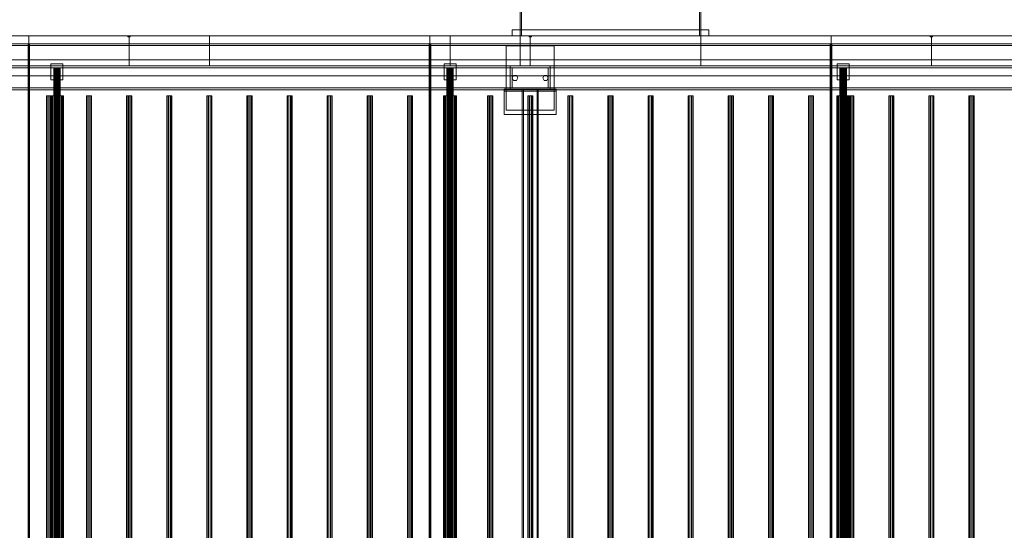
# Model space of a CAD drawing. Header units: millimetres. Extents: x -4395 to 65662, y -65530 to 6847.
# Tile 924 of 1034: x 45188 to 47643, y -17832 to -16560. Entities that reach past the tile are written whole.
import ezdxf

# ---------------------------------------------------------------- set-up
doc = ezdxf.new("R2010")
doc.units = ezdxf.units.MM
doc.layers.add('superior_secador', color=7, linetype='Continuous', lineweight=0)

msp = doc.modelspace()

# ---------------------------------------------------------------- linework, layer by layer
at = {"layer": 'superior_secador'}
for p, q in [((46436.134, -16600), (46436.134, -16210)), ((46439.134, -16210), (46439.134, -16600)), ((46883.134, -16600), (46883.134, -16210)), ((46886.134, -16210), (46886.134, -16600)), ((46416.134, -16600), (46416.134, -16585)), ((46416.134, -16585), (46906.134, -16585)), ((46416.134, -16585), (46436.134, -16585)), ((46436.134, -16585), (46436.134, -16600)), ((46886.134, -16600), (46886.134, -16585)), ((46886.134, -16585), (46906.134, -16585)), ((46906.134, -16585), (46906.134, -16600)), ((40461.134, -16600), (60461.134, -16600)), ((44211.134, -16600), (45211.134, -16600)), ((44461.134, -16600), (45461.134, -16600)), ((45211.134, -16600), (45211.134, -19400)), ((45211.134, -16600), (46211.134, -16600)), ((45458.134, -16603), (45458.134, -16600)), ((45458.134, -16600), (45464.134, -16600)), ((45464.134, -16603), (45458.134, -16603)), ((45461.134, -16600), (45461.134, -16675)), ((45461.134, -16600), (45661.134, -16600)), ((45464.134, -16600), (45464.134, -16603)), ((45661.134, -16600), (45661.134, -16675)), ((45661.134, -16600), (46261.134, -16600)), ((46211.134, -16600), (46211.134, -19400)), ((46211.134, -16600), (47211.134, -16600)), ((46261.134, -16600), (46261.134, -16675)), ((46261.134, -16600), (46436.134, -16600)), ((46906.134, -16600), (46416.134, -16600)), ((46436.134, -16600), (46416.134, -16600)), ((46436.134, -16600), (46436.134, -16675)), ((46436.134, -16600), (46461.134, -16600)), ((46886.134, -16600), (46436.134, -16600)), ((46439.134, -16600), (46436.134, -16600)), ((46458.134, -16603), (46458.134, -16600)), ((46458.134, -16600), (46464.134, -16600)), ((46464.134, -16603), (46458.134, -16603)), ((46461.134, -16600), (46461.134, -16675)), ((46461.134, -16600), (46886.134, -16600)), ((46464.134, -16600), (46464.134, -16603)), ((46886.134, -16600), (46883.134, -16600)), ((46886.134, -16600), (46886.134, -16675)), ((46886.134, -16600), (47461.134, -16600)), ((46906.134, -16600), (46886.134, -16600)), ((47211.134, -16600), (47211.134, -19400)), ((47211.134, -16600), (48211.134, -16600)), ((47458.134, -16603), (47458.134, -16600)), ((47458.134, -16600), (47464.134, -16600)), ((47464.134, -16603), (47458.134, -16603)), ((47461.134, -16600), (47461.134, -16675)), ((47461.134, -16600), (48461.134, -16600)), ((47464.134, -16600), (47464.134, -16603)), ((60461.134, -16620), (40461.134, -16620)), ((60461.134, -16624), (40461.134, -16624)), ((45209.134, -19380), (45209.134, -16620)), ((45209.134, -16620), (45213.134, -16620)), ((45213.134, -16620), (45213.134, -19380)), ((46209.134, -19380), (46209.134, -16620)), ((46209.134, -16620), (46213.134, -16620)), ((46213.134, -16620), (46213.134, -19380)), ((46401.134, -16785), (46401.134, -16625)), ((46401.134, -16625), (46521.134, -16625)), ((46521.134, -16625), (46521.134, -16785)), ((47209.134, -19380), (47209.134, -16620)), ((47209.134, -16620), (47213.134, -16620)), ((47213.134, -16620), (47213.134, -19380)), ((40811.134, -16660), (60111.134, -16660)), ((40461.134, -16675), (60461.134, -16675)), ((60461.134, -16680), (40461.134, -16680)), ((45461.134, -16675), (44461.134, -16675)), ((45266.134, -16710), (45266.134, -16670)), ((45266.134, -16670), (45296.134, -16670)), ((45273.406, -16680), (45273.134, -16680)), ((45273.134, -16680), (45273.134, -19320)), ((45274.206, -16680), (45273.406, -16680)), ((45273.406, -16680), (45273.406, -19320)), ((45275.477, -16680), (45274.206, -16680)), ((45274.206, -16680), (45274.206, -19320)), ((45277.134, -16680), (45275.477, -16680)), ((45275.477, -16680), (45275.477, -19320)), ((45279.063, -16680), (45277.134, -16680)), ((45277.134, -16680), (45277.134, -19320)), ((45281.134, -16680), (45279.063, -16680)), ((45279.063, -16680), (45279.063, -19320)), ((45283.204, -16680), (45281.134, -16680)), ((45281.134, -16680), (45281.134, -19320)), ((45285.134, -16680), (45283.204, -16680)), ((45283.204, -16680), (45283.204, -19320)), ((45286.791, -16680), (45285.134, -16680)), ((45285.134, -16680), (45285.134, -19320)), ((45288.062, -16680), (45286.791, -16680)), ((45286.791, -16680), (45286.791, -19320)), ((45288.861, -16680), (45288.062, -16680)), ((45288.062, -16680), (45288.062, -19320)), ((45288.861, -16680), (45289.134, -16680)), ((45288.861, -16680), (45288.861, -19320)), ((45289.134, -19320), (45289.134, -16680)), ((45296.134, -16670), (45296.134, -16710)), ((45661.134, -16675), (45461.134, -16675)), ((46261.134, -16675), (45661.134, -16675)), ((46246.134, -16710), (46246.134, -16670)), ((46246.134, -16670), (46276.134, -16670)), ((46253.406, -16680), (46253.134, -16680)), ((46253.134, -16680), (46253.134, -19320)), ((46254.206, -16680), (46253.406, -16680)), ((46253.406, -16680), (46253.406, -19320)), ((46255.477, -16680), (46254.206, -16680)), ((46254.206, -16680), (46254.206, -19320)), ((46257.134, -16680), (46255.477, -16680)), ((46255.477, -16680), (46255.477, -19320)), ((46259.063, -16680), (46257.134, -16680)), ((46257.134, -16680), (46257.134, -19320)), ((46261.134, -16680), (46259.063, -16680)), ((46259.063, -16680), (46259.063, -19320)), ((46436.134, -16675), (46261.134, -16675)), ((46263.204, -16680), (46261.134, -16680)), ((46261.134, -16680), (46261.134, -19320)), ((46265.134, -16680), (46263.204, -16680)), ((46263.204, -16680), (46263.204, -19320)), ((46266.791, -16680), (46265.134, -16680)), ((46265.134, -16680), (46265.134, -19320)), ((46268.062, -16680), (46266.791, -16680)), ((46266.791, -16680), (46266.791, -19320)), ((46268.861, -16680), (46268.062, -16680)), ((46268.062, -16680), (46268.062, -19320)), ((46268.861, -16680), (46269.134, -16680)), ((46268.861, -16680), (46268.861, -19320)), ((46269.134, -19320), (46269.134, -16680)), ((46276.134, -16670), (46276.134, -16710)), ((46411.134, -16680), (46411.134, -16675)), ((46411.134, -16675), (46511.134, -16675)), ((46511.134, -16680), (46411.134, -16680)), ((46411.134, -16730), (46411.134, -16680)), ((46411.134, -16680), (46416.134, -16680)), ((46416.134, -16680), (46416.134, -16730)), ((46461.134, -16675), (46436.134, -16675)), ((46886.134, -16675), (46461.134, -16675)), ((46506.134, -16730), (46506.134, -16680)), ((46506.134, -16680), (46511.134, -16680)), ((46511.134, -16675), (46511.134, -16680)), ((46511.134, -16680), (46511.134, -16730)), ((47461.134, -16675), (46886.134, -16675)), ((47226.134, -16710), (47226.134, -16670)), ((47226.134, -16670), (47256.134, -16670)), ((47233.406, -16680), (47233.134, -16680)), ((47233.134, -16680), (47233.134, -19320)), ((47234.206, -16680), (47233.406, -16680)), ((47233.406, -16680), (47233.406, -19320)), ((47235.477, -16680), (47234.206, -16680)), ((47234.206, -16680), (47234.206, -19320)), ((47237.134, -16680), (47235.477, -16680)), ((47235.477, -16680), (47235.477, -19320)), ((47239.063, -16680), (47237.134, -16680)), ((47237.134, -16680), (47237.134, -19320)), ((47241.134, -16680), (47239.063, -16680)), ((47239.063, -16680), (47239.063, -19320)), ((47243.204, -16680), (47241.134, -16680)), ((47241.134, -16680), (47241.134, -19320)), ((47245.134, -16680), (47243.204, -16680)), ((47243.204, -16680), (47243.204, -19320)), ((47246.791, -16680), (47245.134, -16680)), ((47245.134, -16680), (47245.134, -19320)), ((47248.062, -16680), (47246.791, -16680)), ((47246.791, -16680), (47246.791, -19320)), ((47248.861, -16680), (47248.062, -16680)), ((47248.062, -16680), (47248.062, -19320)), ((47248.861, -16680), (47249.134, -16680)), ((47248.861, -16680), (47248.861, -19320)), ((47249.134, -19320), (47249.134, -16680)), ((47256.134, -16670), (47256.134, -16710)), ((48461.134, -16675), (47461.134, -16675)), ((60111.134, -16700), (40811.134, -16700)), ((45296.134, -16710), (45266.134, -16710)), ((46276.134, -16710), (46246.134, -16710)), ((46416.134, -16705), (46419.634, -16698.938)), ((46419.634, -16711.062), (46416.134, -16705)), ((46419.634, -16698.938), (46426.634, -16698.938)), ((46426.634, -16711.062), (46419.634, -16711.062)), ((46426.634, -16698.938), (46430.134, -16705)), ((46430.134, -16705), (46426.634, -16711.062)), ((46492.134, -16705), (46495.634, -16698.938)), ((46495.634, -16711.062), (46492.134, -16705)), ((46495.634, -16698.938), (46502.634, -16698.938)), ((46502.634, -16711.062), (46495.634, -16711.062)), ((46502.634, -16698.938), (46506.134, -16705)), ((46506.134, -16705), (46502.634, -16711.062)), ((47256.134, -16710), (47226.134, -16710)), ((40461.134, -16730), (60461.134, -16730)), ((60461.134, -16735), (40461.134, -16735)), ((46396.134, -16738), (46396.134, -16733)), ((46396.134, -16733), (46526.134, -16733)), ((46396.134, -16796), (46396.134, -16733)), ((46526.134, -16738), (46396.134, -16738)), ((46411.134, -16735), (46411.134, -16730)), ((46411.134, -16730), (46511.134, -16730)), ((46416.134, -16730), (46411.134, -16730)), ((46511.134, -16735), (46411.134, -16735)), ((46441.134, -19265), (46441.134, -16735)), ((46441.134, -16735), (46481.134, -16735)), ((46441.134, -16735), (46444.134, -16735)), ((46444.134, -16735), (46444.134, -19265)), ((46478.134, -19265), (46478.134, -16735)), ((46478.134, -16735), (46481.134, -16735)), ((46481.134, -16735), (46481.134, -19265)), ((46511.134, -16730), (46506.134, -16730)), ((46511.134, -16730), (46511.134, -16735)), ((46526.134, -16733), (46526.134, -16738)), ((46526.134, -16733), (46526.134, -16796)), ((45255.997, -16750), (45254.784, -16750)), ((45254.784, -16750), (45254.784, -19250)), ((45259.172, -16750), (45255.997, -16750)), ((45255.997, -16750), (45255.997, -19250)), ((45263.096, -16750), (45259.172, -16750)), ((45259.172, -16750), (45259.172, -19250)), ((45266.271, -16750), (45263.096, -16750)), ((45263.096, -16750), (45263.096, -19250)), ((45265.679, -16750), (45265.134, -16750)), ((45265.134, -16750), (45265.134, -19250)), ((45267.277, -16750), (45265.679, -16750)), ((45265.679, -16750), (45265.679, -19250)), ((45266.271, -16750), (45267.484, -16750)), ((45266.271, -16750), (45266.271, -19250)), ((45269.82, -16750), (45267.277, -16750)), ((45267.277, -16750), (45267.277, -19250)), ((45267.484, -19250), (45267.484, -16750)), ((45273.134, -16750), (45269.82, -16750)), ((45269.82, -16750), (45269.82, -19250)), ((45276.993, -16750), (45273.134, -16750)), ((45273.134, -16750), (45273.134, -19250)), ((45281.134, -16750), (45276.993, -16750)), ((45276.993, -16750), (45276.993, -19250)), ((45285.275, -16750), (45281.134, -16750)), ((45281.134, -16750), (45281.134, -19250)), ((45289.134, -16750), (45285.275, -16750)), ((45285.275, -16750), (45285.275, -19250)), ((45292.448, -16750), (45289.134, -16750)), ((45289.134, -16750), (45289.134, -19250)), ((45294.99, -16750), (45292.448, -16750)), ((45292.448, -16750), (45292.448, -19250)), ((45296.589, -16750), (45294.99, -16750)), ((45294.99, -16750), (45294.99, -19250)), ((45296.589, -16750), (45297.134, -16750)), ((45296.589, -16750), (45296.589, -19250)), ((45297.134, -19250), (45297.134, -16750)), ((45355.997, -16750), (45354.784, -16750)), ((45354.784, -16750), (45354.784, -19250)), ((45359.172, -16750), (45355.997, -16750)), ((45355.997, -16750), (45355.997, -19250)), ((45363.096, -16750), (45359.172, -16750)), ((45359.172, -16750), (45359.172, -19250)), ((45366.271, -16750), (45363.096, -16750)), ((45363.096, -16750), (45363.096, -19250)), ((45366.271, -16750), (45367.484, -16750)), ((45366.271, -16750), (45366.271, -19250)), ((45367.484, -19250), (45367.484, -16750)), ((45455.997, -16750), (45454.784, -16750)), ((45454.784, -16750), (45454.784, -19250)), ((45459.172, -16750), (45455.997, -16750)), ((45455.997, -16750), (45455.997, -19250)), ((45463.096, -16750), (45459.172, -16750)), ((45459.172, -16750), (45459.172, -19250)), ((45466.271, -16750), (45463.096, -16750)), ((45463.096, -16750), (45463.096, -19250)), ((45466.271, -16750), (45467.484, -16750)), ((45466.271, -16750), (45466.271, -19250)), ((45467.484, -19250), (45467.484, -16750)), ((45555.997, -16750), (45554.784, -16750)), ((45554.784, -16750), (45554.784, -19250)), ((45559.172, -16750), (45555.997, -16750)), ((45555.997, -16750), (45555.997, -19250)), ((45563.096, -16750), (45559.172, -16750)), ((45559.172, -16750), (45559.172, -19250)), ((45566.271, -16750), (45563.096, -16750)), ((45563.096, -16750), (45563.096, -19250)), ((45566.271, -16750), (45567.484, -16750)), ((45566.271, -16750), (45566.271, -19250)), ((45567.484, -19250), (45567.484, -16750)), ((45655.997, -16750), (45654.784, -16750)), ((45654.784, -16750), (45654.784, -19250)), ((45659.172, -16750), (45655.997, -16750)), ((45655.997, -16750), (45655.997, -19250)), ((45663.096, -16750), (45659.172, -16750)), ((45659.172, -16750), (45659.172, -19250)), ((45666.271, -16750), (45663.096, -16750)), ((45663.096, -16750), (45663.096, -19250)), ((45666.271, -16750), (45667.484, -16750)), ((45666.271, -16750), (45666.271, -19250)), ((45667.484, -19250), (45667.484, -16750)), ((45755.997, -16750), (45754.784, -16750)), ((45754.784, -16750), (45754.784, -19250)), ((45759.172, -16750), (45755.997, -16750)), ((45755.997, -16750), (45755.997, -19250)), ((45763.096, -16750), (45759.172, -16750)), ((45759.172, -16750), (45759.172, -19250)), ((45766.271, -16750), (45763.096, -16750)), ((45763.096, -16750), (45763.096, -19250)), ((45766.271, -16750), (45767.484, -16750)), ((45766.271, -16750), (45766.271, -19250)), ((45767.484, -19250), (45767.484, -16750)), ((45855.997, -16750), (45854.784, -16750)), ((45854.784, -16750), (45854.784, -19250)), ((45859.172, -16750), (45855.997, -16750)), ((45855.997, -16750), (45855.997, -19250)), ((45863.096, -16750), (45859.172, -16750)), ((45859.172, -16750), (45859.172, -19250)), ((45866.271, -16750), (45863.096, -16750)), ((45863.096, -16750), (45863.096, -19250)), ((45866.271, -16750), (45867.484, -16750)), ((45866.271, -16750), (45866.271, -19250)), ((45867.484, -19250), (45867.484, -16750)), ((45955.997, -16750), (45954.784, -16750)), ((45954.784, -16750), (45954.784, -19250)), ((45959.172, -16750), (45955.997, -16750)), ((45955.997, -16750), (45955.997, -19250)), ((45963.096, -16750), (45959.172, -16750)), ((45959.172, -16750), (45959.172, -19250)), ((45966.271, -16750), (45963.096, -16750)), ((45963.096, -16750), (45963.096, -19250)), ((45966.271, -16750), (45967.484, -16750)), ((45966.271, -16750), (45966.271, -19250)), ((45967.484, -19250), (45967.484, -16750)), ((46055.997, -16750), (46054.784, -16750)), ((46054.784, -16750), (46054.784, -19250)), ((46059.172, -16750), (46055.997, -16750)), ((46055.997, -16750), (46055.997, -19250)), ((46063.096, -16750), (46059.172, -16750)), ((46059.172, -16750), (46059.172, -19250)), ((46066.271, -16750), (46063.096, -16750)), ((46063.096, -16750), (46063.096, -19250)), ((46066.271, -16750), (46067.484, -16750)), ((46066.271, -16750), (46066.271, -19250)), ((46067.484, -19250), (46067.484, -16750)), ((46155.997, -16750), (46154.784, -16750)), ((46154.784, -16750), (46154.784, -19250)), ((46159.172, -16750), (46155.997, -16750)), ((46155.997, -16750), (46155.997, -19250)), ((46163.096, -16750), (46159.172, -16750)), ((46159.172, -16750), (46159.172, -19250)), ((46166.271, -16750), (46163.096, -16750)), ((46163.096, -16750), (46163.096, -19250)), ((46166.271, -16750), (46167.484, -16750)), ((46166.271, -16750), (46166.271, -19250)), ((46167.484, -19250), (46167.484, -16750)), ((46245.679, -16750), (46245.134, -16750)), ((46245.134, -16750), (46245.134, -19250)), ((46247.277, -16750), (46245.679, -16750)), ((46245.679, -16750), (46245.679, -19250)), ((46249.82, -16750), (46247.277, -16750)), ((46247.277, -16750), (46247.277, -19250)), ((46253.134, -16750), (46249.82, -16750)), ((46249.82, -16750), (46249.82, -19250)), ((46256.993, -16750), (46253.134, -16750)), ((46253.134, -16750), (46253.134, -19250)), ((46255.997, -16750), (46254.784, -16750)), ((46254.784, -16750), (46254.784, -19250)), ((46259.172, -16750), (46255.997, -16750)), ((46255.997, -16750), (46255.997, -19250)), ((46261.134, -16750), (46256.993, -16750)), ((46256.993, -16750), (46256.993, -19250)), ((46263.096, -16750), (46259.172, -16750)), ((46259.172, -16750), (46259.172, -19250)), ((46265.275, -16750), (46261.134, -16750)), ((46261.134, -16750), (46261.134, -19250)), ((46266.271, -16750), (46263.096, -16750)), ((46263.096, -16750), (46263.096, -19250)), ((46269.134, -16750), (46265.275, -16750)), ((46265.275, -16750), (46265.275, -19250)), ((46266.271, -16750), (46267.484, -16750)), ((46266.271, -16750), (46266.271, -19250)), ((46267.484, -19250), (46267.484, -16750)), ((46272.448, -16750), (46269.134, -16750)), ((46269.134, -16750), (46269.134, -19250)), ((46274.99, -16750), (46272.448, -16750)), ((46272.448, -16750), (46272.448, -19250)), ((46276.589, -16750), (46274.99, -16750)), ((46274.99, -16750), (46274.99, -19250)), ((46276.589, -16750), (46277.134, -16750)), ((46276.589, -16750), (46276.589, -19250)), ((46277.134, -19250), (46277.134, -16750)), ((46355.997, -16750), (46354.784, -16750)), ((46354.784, -16750), (46354.784, -19250)), ((46359.172, -16750), (46355.997, -16750)), ((46355.997, -16750), (46355.997, -19250)), ((46363.096, -16750), (46359.172, -16750)), ((46359.172, -16750), (46359.172, -19250)), ((46366.271, -16750), (46363.096, -16750)), ((46363.096, -16750), (46363.096, -19250)), ((46366.271, -16750), (46367.484, -16750)), ((46366.271, -16750), (46366.271, -19250)), ((46367.484, -19250), (46367.484, -16750)), ((46455.997, -16750), (46454.784, -16750)), ((46454.784, -16750), (46454.784, -19250)), ((46459.172, -16750), (46455.997, -16750)), ((46455.997, -16750), (46455.997, -19250)), ((46463.096, -16750), (46459.172, -16750)), ((46459.172, -16750), (46459.172, -19250)), ((46466.271, -16750), (46463.096, -16750)), ((46463.096, -16750), (46463.096, -19250)), ((46466.271, -16750), (46467.484, -16750)), ((46466.271, -16750), (46466.271, -19250)), ((46467.484, -19250), (46467.484, -16750)), ((46555.997, -16750), (46554.784, -16750)), ((46554.784, -16750), (46554.784, -19250)), ((46559.172, -16750), (46555.997, -16750)), ((46555.997, -16750), (46555.997, -19250)), ((46563.096, -16750), (46559.172, -16750)), ((46559.172, -16750), (46559.172, -19250)), ((46566.271, -16750), (46563.096, -16750)), ((46563.096, -16750), (46563.096, -19250)), ((46566.271, -16750), (46567.484, -16750)), ((46566.271, -16750), (46566.271, -19250)), ((46567.484, -19250), (46567.484, -16750)), ((46655.997, -16750), (46654.784, -16750)), ((46654.784, -16750), (46654.784, -19250)), ((46659.172, -16750), (46655.997, -16750)), ((46655.997, -16750), (46655.997, -19250)), ((46663.096, -16750), (46659.172, -16750)), ((46659.172, -16750), (46659.172, -19250)), ((46666.271, -16750), (46663.096, -16750)), ((46663.096, -16750), (46663.096, -19250)), ((46666.271, -16750), (46667.484, -16750)), ((46666.271, -16750), (46666.271, -19250)), ((46667.484, -19250), (46667.484, -16750)), ((46755.997, -16750), (46754.784, -16750)), ((46754.784, -16750), (46754.784, -19250)), ((46759.172, -16750), (46755.997, -16750)), ((46755.997, -16750), (46755.997, -19250)), ((46763.096, -16750), (46759.172, -16750)), ((46759.172, -16750), (46759.172, -19250)), ((46766.271, -16750), (46763.096, -16750)), ((46763.096, -16750), (46763.096, -19250)), ((46766.271, -16750), (46767.484, -16750)), ((46766.271, -16750), (46766.271, -19250)), ((46767.484, -19250), (46767.484, -16750)), ((46855.997, -16750), (46854.784, -16750)), ((46854.784, -16750), (46854.784, -19250)), ((46859.172, -16750), (46855.997, -16750)), ((46855.997, -16750), (46855.997, -19250)), ((46863.096, -16750), (46859.172, -16750)), ((46859.172, -16750), (46859.172, -19250)), ((46866.271, -16750), (46863.096, -16750)), ((46863.096, -16750), (46863.096, -19250)), ((46866.271, -16750), (46867.484, -16750)), ((46866.271, -16750), (46866.271, -19250)), ((46867.484, -19250), (46867.484, -16750)), ((46955.997, -16750), (46954.784, -16750)), ((46954.784, -16750), (46954.784, -19250)), ((46959.172, -16750), (46955.997, -16750)), ((46955.997, -16750), (46955.997, -19250)), ((46963.096, -16750), (46959.172, -16750)), ((46959.172, -16750), (46959.172, -19250)), ((46966.271, -16750), (46963.096, -16750)), ((46963.096, -16750), (46963.096, -19250)), ((46966.271, -16750), (46967.484, -16750)), ((46966.271, -16750), (46966.271, -19250)), ((46967.484, -19250), (46967.484, -16750)), ((47055.997, -16750), (47054.784, -16750)), ((47054.784, -16750), (47054.784, -19250)), ((47059.172, -16750), (47055.997, -16750)), ((47055.997, -16750), (47055.997, -19250)), ((47063.096, -16750), (47059.172, -16750)), ((47059.172, -16750), (47059.172, -19250)), ((47066.271, -16750), (47063.096, -16750)), ((47063.096, -16750), (47063.096, -19250)), ((47066.271, -16750), (47067.484, -16750)), ((47066.271, -16750), (47066.271, -19250)), ((47067.484, -19250), (47067.484, -16750)), ((47155.997, -16750), (47154.784, -16750)), ((47154.784, -16750), (47154.784, -19250)), ((47159.172, -16750), (47155.997, -16750)), ((47155.997, -16750), (47155.997, -19250)), ((47163.096, -16750), (47159.172, -16750)), ((47159.172, -16750), (47159.172, -19250)), ((47166.271, -16750), (47163.096, -16750)), ((47163.096, -16750), (47163.096, -19250)), ((47166.271, -16750), (47167.484, -16750)), ((47166.271, -16750), (47166.271, -19250)), ((47167.484, -19250), (47167.484, -16750)), ((47225.679, -16750), (47225.134, -16750)), ((47225.134, -16750), (47225.134, -19250)), ((47227.277, -16750), (47225.679, -16750)), ((47225.679, -16750), (47225.679, -19250)), ((47229.82, -16750), (47227.277, -16750)), ((47227.277, -16750), (47227.277, -19250)), ((47233.134, -16750), (47229.82, -16750)), ((47229.82, -16750), (47229.82, -19250)), ((47236.993, -16750), (47233.134, -16750)), ((47233.134, -16750), (47233.134, -19250)), ((47241.134, -16750), (47236.993, -16750)), ((47236.993, -16750), (47236.993, -19250)), ((47245.275, -16750), (47241.134, -16750)), ((47241.134, -16750), (47241.134, -19250)), ((47249.134, -16750), (47245.275, -16750)), ((47245.275, -16750), (47245.275, -19250)), ((47252.448, -16750), (47249.134, -16750)), ((47249.134, -16750), (47249.134, -19250)), ((47254.99, -16750), (47252.448, -16750)), ((47252.448, -16750), (47252.448, -19250)), ((47255.997, -16750), (47254.784, -16750)), ((47254.784, -16750), (47254.784, -19250)), ((47256.589, -16750), (47254.99, -16750)), ((47254.99, -16750), (47254.99, -19250)), ((47259.172, -16750), (47255.997, -16750)), ((47255.997, -16750), (47255.997, -19250)), ((47256.589, -16750), (47257.134, -16750)), ((47256.589, -16750), (47256.589, -19250)), ((47257.134, -19250), (47257.134, -16750)), ((47263.096, -16750), (47259.172, -16750)), ((47259.172, -16750), (47259.172, -19250)), ((47266.271, -16750), (47263.096, -16750)), ((47263.096, -16750), (47263.096, -19250)), ((47266.271, -16750), (47267.484, -16750)), ((47266.271, -16750), (47266.271, -19250)), ((47267.484, -19250), (47267.484, -16750)), ((47355.997, -16750), (47354.784, -16750)), ((47354.784, -16750), (47354.784, -19250)), ((47359.172, -16750), (47355.997, -16750)), ((47355.997, -16750), (47355.997, -19250)), ((47363.096, -16750), (47359.172, -16750)), ((47359.172, -16750), (47359.172, -19250)), ((47366.271, -16750), (47363.096, -16750)), ((47363.096, -16750), (47363.096, -19250)), ((47366.271, -16750), (47367.484, -16750)), ((47366.271, -16750), (47366.271, -19250)), ((47367.484, -19250), (47367.484, -16750)), ((47455.997, -16750), (47454.784, -16750)), ((47454.784, -16750), (47454.784, -19250)), ((47459.172, -16750), (47455.997, -16750)), ((47455.997, -16750), (47455.997, -19250)), ((47463.096, -16750), (47459.172, -16750)), ((47459.172, -16750), (47459.172, -19250)), ((47466.271, -16750), (47463.096, -16750)), ((47463.096, -16750), (47463.096, -19250)), ((47466.271, -16750), (47467.484, -16750)), ((47466.271, -16750), (47466.271, -19250)), ((47467.484, -19250), (47467.484, -16750)), ((47555.997, -16750), (47554.784, -16750)), ((47554.784, -16750), (47554.784, -19250)), ((47559.172, -16750), (47555.997, -16750)), ((47555.997, -16750), (47555.997, -19250)), ((47563.096, -16750), (47559.172, -16750)), ((47559.172, -16750), (47559.172, -19250)), ((47566.271, -16750), (47563.096, -16750)), ((47563.096, -16750), (47563.096, -19250)), ((47566.271, -16750), (47567.484, -16750)), ((47566.271, -16750), (47566.271, -19250)), ((47567.484, -19250), (47567.484, -16750)), ((46521.134, -16785), (46401.134, -16785)), ((46526.134, -16796), (46396.134, -16796))]:
    msp.add_line(p, q, dxfattribs=at)

doc.saveas('drawing.dxf')
